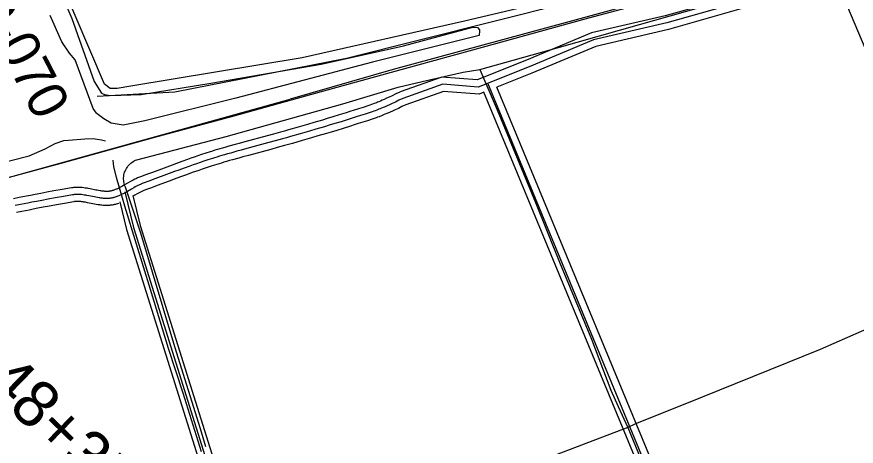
# Model space of a CAD drawing. Extents: x 3424494 to 3462436, y 522220 to 547718.
# Drawn here: x 3445735 to 3447526, y 536899 to 537815 of the extents above; entities that cross this region are included whole.
import ezdxf

# ---------------------------------------------------------------- set-up
doc = ezdxf.new("R2010")
doc.units = 0
for name, color, linetype in [('V-DTCH-CNTR', 7, 'Continuous'), ('V-RAIL-TRAK', 7, 'Continuous'), ('V-RIVR-RANG-IDEN', 7, 'Continuous'), ('V-ROAD-CNTR', 7, 'Continuous'), ('V-SITE-VEGE', 7, 'Continuous'), ('V-SURV-IDEN', 7, 'Continuous'), ('V-TOPO-SHOR', 7, 'Continuous')]:
    doc.layers.add(name, color=color, linetype=linetype)

msp = doc.modelspace()

# ---------------------------------------------------------------- linework, layer by layer
at = {"layer": 'V-DTCH-CNTR'}
for points in [[(3446952.5, 537868.9), (3446689.4, 537806.1), (3446343.6, 537728.1), (3445977.9, 537667.6), (3445948.6, 537662.5), (3445933.9, 537662.7), (3445922, 537672.1), (3445859.4, 537817.9), (3445819, 537914.2)], [(3445966.5, 537451.9), (3445965.3, 537454.6), (3445964.3, 537457.4), (3445963.6, 537460.3), (3445963, 537463.2), (3445962.6, 537466.1), (3445962.4, 537469.1), (3445962.5, 537472.1), (3445962.7, 537475), (3445963.2, 537478), (3445963.8, 537480.9), (3445964.6, 537483.7), (3445965.7, 537486.5), (3445966.9, 537489.2), (3445968.3, 537491.8), (3445969.9, 537494.3), (3445971.6, 537496.7), (3445973.6, 537499), (3445975.6, 537501.1), (3445977.8, 537503.1), (3445980.1, 537505), (3445982.6, 537506.6), (3445985.2, 537508.1), (3445987.8, 537509.4), (3445990.6, 537510.6), (3446181, 537560.1), (3446430.5, 537629.8), (3446547.9, 537665.4), (3446599.4, 537677.4), (3446686.9, 537697.4), (3446722.3, 537703.3), (3446887.7, 537749.6), (3447062.8, 537799.2), (3447259.3, 537855.1)], [(3446722.3, 537703.3), (3446759.6, 537617), (3446840.9, 537419.4), (3446892.4, 537292.1), (3446960.9, 537127.8), (3447002.1, 537019.3), (3447017.7, 536983.8), (3447038.1, 536939.3), (3447093.7, 536804.3)], [(3446138, 536897.8), (3446126.6, 536936.7), (3446071.4, 537111.2), (3445999.5, 537353.8), (3445966.5, 537451.9)], [(3447776.2, 537243.5), (3447710.7, 537220.7), (3447448.5, 537105.7), (3447196.7, 537004.3), (3447053.2, 536946.5), (3447038.1, 536939.3), (3446840.8, 536864.1), (3446567.5, 536742.3), (3446307.5, 536640.3), (3446227.5, 536616.2)]]:
    msp.add_lwpolyline(points, dxfattribs=at)
at = {"layer": 'V-RAIL-TRAK'}
msp.add_lwpolyline([(3444367.5, 537108.2), (3444388.5, 537112.4), (3444418.5, 537121.1), (3444573, 537158.6), (3444775.5, 537213.6), (3444813.8, 537222.9), (3444921, 537253.2), (3445019.8, 537280), (3445039.3, 537286.8), (3445192.4, 537327), (3445396.3, 537384.1), (3445436, 537394.1), (3445450.6, 537398.1), (3445628.8, 537449.2), (3445829.3, 537502.9), (3446029, 537558.6), (3446195.4, 537603.6), (3446377, 537653.9), (3446554.5, 537702.9), (3446736.2, 537752.6), (3446954.7, 537813), (3447056.4, 537840.5), (3447223.9, 537886.1)], dxfattribs=at)
at = {"layer": 'V-ROAD-CNTR'}
for points in [[(3454587.9, 539924.9), (3453989.4, 539762.1), (3453505.7, 539625.2), (3453175.1, 539534.2), (3452812.1, 539434.3), (3452467.4, 539337.3), (3452086.2, 539233.3), (3451768.7, 539146.2), (3451376.2, 539037.2), (3450905.9, 538905.7), (3450336.3, 538743.4), (3450011.3, 538655.3), (3449598.3, 538548.8), (3449175.7, 538434.1), (3448832.8, 538335.3), (3448422.1, 538223.4), (3448027.1, 538112.2), (3447666.6, 538015.6), (3447204.8, 537885.2), (3446912.5, 537804.7), (3446537.3, 537702.9), (3446317.5, 537640)], [(3447482.6, 537910.4), (3447292, 537866.8), (3447117.6, 537817.3), (3446960.5, 537781), (3446821.8, 537722.7), (3446716.5, 537681), (3446641.2, 537686.6), (3446552.3, 537655.2)], [(3447499.1, 537895.7), (3447501.6, 537899.4), (3447295.7, 537852.3), (3447121.3, 537802.8), (3446965.1, 537766.6), (3446827.5, 537708.8), (3446718.8, 537665.7), (3446643.2, 537671.4), (3446558.3, 537641.4)], [(3447491.4, 537881.6), (3447299.4, 537837.8), (3447125.1, 537788.2), (3446969.7, 537752.3), (3446833.1, 537694.9), (3446758.9, 537665.5)], [(3448394.5, 535724.2), (3448339.9, 535852.8), (3448075.6, 536468.9), (3447788, 537173.7), (3447498, 537860.1)], [(3448228.2, 534065.4), (3447737.6, 535254.6), (3447163.6, 536648.5), (3446739.2, 537673.8)], [(3446731, 537654.4), (3446721.1, 537650.5), (3446645.2, 537656.2), (3446564.3, 537627.7)], [(3447743.4, 535280), (3447177.4, 536654.2), (3446758.9, 537665.5)], [(3444350.2, 537106.1), (3445166, 537319.6), (3446317.5, 537640)], [(3446551.7, 537654.9), (3446543.2, 537650.8), (3446535.7, 537647.2), (3446529.2, 537644.2), (3446523.6, 537641.6), (3446518.6, 537639.3), (3446514.3, 537637.4), (3446510.5, 537635.8), (3446507.1, 537634.4), (3446504.2, 537633.2), (3446501.7, 537632.2), (3446497.2, 537630.4), (3446493.8, 537629.2), (3446491.3, 537628.3), (3446487.5, 537626.9), (3446483.7, 537625.6), (3446473.2, 537622.2), (3446463.4, 537619), (3446454.1, 537616.1), (3446445.4, 537613.3), (3446437.3, 537610.8), (3446422, 537606), (3446408.6, 537601.9), (3446396.9, 537598.4), (3446386.6, 537595.3), (3446368.6, 537590), (3446355.1, 537586), (3446334.8, 537580.1), (3446314.5, 537574.3), (3446305.7, 537571.8), (3446297.5, 537569.5), (3446282.1, 537565.3), (3446268.6, 537561.6), (3446221.1, 537548.8), (3446209.2, 537545.5), (3446200.3, 537543.1), (3446186.9, 537539.3), (3446180.2, 537537.4), (3446173.5, 537535.5), (3446167.9, 537533.9), (3446162.5, 537532.3), (3446157.2, 537530.7), (3446152.1, 537529.1), (3446147.2, 537527.6), (3446137.8, 537524.5), (3446128.9, 537521.6), (3446120.7, 537518.8), (3446112.9, 537516.2), (3446105.7, 537513.6), (3446098.9, 537511.3), (3446086.3, 537506.7), (3446075.3, 537502.7), (3446065.7, 537499.2), (3446048.9, 537492.9), (3446023.8, 537483.6), (3446011.3, 537478.9), (3445998.7, 537474.3), (3445996.5, 537473.5), (3445994.3, 537472.6), (3445992.2, 537471.7), (3445990.2, 537470.8), (3445988.3, 537469.9), (3445986.5, 537469), (3445983.1, 537467.3), (3445979.9, 537465.6), (3445977, 537464), (3445971.8, 537461.1), (3445963, 537456), (3445959.8, 537454.2), (3445957, 537452.6), (3445954.6, 537451.4), (3445952.5, 537450.3), (3445950.7, 537449.4), (3445949.1, 537448.7), (3445947.8, 537448.1), (3445946.6, 537447.6), (3445944.5, 537446.7), (3445942.9, 537446.1), (3445941.8, 537445.7), (3445940, 537445.1), (3445938.3, 537444.6), (3445937.3, 537444.3), (3445936.4, 537444), (3445935.4, 537443.8), (3445934.5, 537443.7), (3445933.6, 537443.5), (3445932.5, 537443.3)], [(3446558.3, 537641.4), (3446549.7, 537637.3), (3446542.2, 537633.7), (3446535.6, 537630.6), (3446529.8, 537627.9), (3446524.7, 537625.6), (3446520.2, 537623.7), (3446516.3, 537622), (3446512.9, 537620.5), (3446509.9, 537619.3), (3446507.2, 537618.2), (3446502.6, 537616.4), (3446499, 537615.1), (3446496.4, 537614.2), (3446492.4, 537612.8), (3446488.4, 537611.4), (3446477.9, 537608), (3446468, 537604.8), (3446458.7, 537601.8), (3446449.9, 537599), (3446441.8, 537596.5), (3446426.4, 537591.7), (3446413, 537587.6), (3446401.2, 537584), (3446390.9, 537580.9), (3446372.9, 537575.6), (3446359.3, 537571.6), (3446339, 537565.7), (3446318.6, 537559.9), (3446309.8, 537557.4), (3446301.6, 537555.1), (3446286.1, 537550.8), (3446272.5, 537547.1), (3446225, 537534.3), (3446213.2, 537531.1), (3446204.3, 537528.6), (3446191, 537524.9), (3446184.3, 537523), (3446177.6, 537521.1), (3446172.1, 537519.5), (3446166.8, 537517.9), (3446161.6, 537516.3), (3446156.6, 537514.8), (3446151.8, 537513.3), (3446142.4, 537510.3), (3446133.7, 537507.4), (3446125.5, 537504.6), (3446117.8, 537502), (3446110.7, 537499.5), (3446104, 537497.1), (3446091.4, 537492.6), (3446080.4, 537488.6), (3446070.9, 537485.1), (3446054.1, 537478.9), (3446029, 537469.5), (3446016.5, 537464.9), (3446004, 537460.3), (3446002, 537459.5), (3446000.1, 537458.7), (3445998.2, 537457.9), (3445996.5, 537457.1), (3445994.8, 537456.4), (3445993.1, 537455.6), (3445990, 537454), (3445987.1, 537452.4), (3445984.3, 537450.9), (3445979.3, 537448), (3445970.4, 537442.9), (3445967, 537441), (3445964.1, 537439.4), (3445961.5, 537438.1), (3445959.2, 537436.9), (3445957.2, 537435.9), (3445955.4, 537435.1), (3445953.8, 537434.4), (3445952.5, 537433.8), (3445950, 537432.8), (3445948.2, 537432.1), (3445946.8, 537431.6), (3445944.7, 537430.8), (3445942.5, 537430.2), (3445941.2, 537429.8), (3445939.8, 537429.5), (3445938.5, 537429.2), (3445937.2, 537428.9), (3445935.9, 537428.7), (3445934.7, 537428.5)], [(3447715.7, 535268.6), (3447149.7, 536642.8), (3446731, 537654.4)], [(3446564.8, 537628), (3446556.2, 537623.8), (3446548.6, 537620.1), (3446541.9, 537617), (3446536, 537614.2), (3446530.8, 537611.9), (3446526.2, 537609.9), (3446522.2, 537608.2), (3446518.6, 537606.7), (3446515.5, 537605.4), (3446512.7, 537604.3), (3446507.9, 537602.4), (3446504.2, 537601), (3446501.5, 537600), (3446497.3, 537598.6), (3446493.1, 537597.2), (3446482.5, 537593.7), (3446472.5, 537590.5), (3446463.2, 537587.5), (3446454.5, 537584.7), (3446446.2, 537582.1), (3446430.8, 537577.4), (3446417.3, 537573.2), (3446405.5, 537569.7), (3446395.2, 537566.6), (3446377.1, 537561.2), (3446363.5, 537557.2), (3446343.1, 537551.3), (3446322.7, 537545.4), (3446313.9, 537542.9), (3446305.6, 537540.6), (3446290, 537536.3), (3446276.4, 537532.6), (3446229, 537519.8), (3446217.1, 537516.6), (3446208.3, 537514.2), (3446195, 537510.5), (3446188.4, 537508.6), (3446181.8, 537506.7), (3446176.4, 537505.1), (3446171.1, 537503.5), (3446166, 537502), (3446161.1, 537500.5), (3446156.3, 537499), (3446147.1, 537496), (3446138.4, 537493.1), (3446130.3, 537490.4), (3446122.7, 537487.8), (3446115.6, 537485.3), (3446109, 537483), (3446096.5, 537478.5), (3446085.6, 537474.5), (3446076.1, 537471), (3446059.3, 537464.8), (3446034.3, 537455.5), (3446021.7, 537450.8), (3446009.2, 537446.2), (3446007.4, 537445.5), (3446005.8, 537444.9), (3446004.2, 537444.2), (3446002.7, 537443.5), (3446001.2, 537442.8), (3445999.8, 537442.1), (3445996.9, 537440.7), (3445994.2, 537439.2), (3445991.6, 537437.8), (3445986.7, 537435), (3445984.1, 537433.5)], [(3445932.8, 537443.4), (3445931.7, 537443.2), (3445930.8, 537443.1), (3445929.9, 537443.1), (3445929, 537443), (3445928.1, 537443), (3445926.2, 537442.9), (3445924.4, 537443), (3445922.6, 537443), (3445920.9, 537443.2), (3445919.1, 537443.3), (3445917.4, 537443.5), (3445915.7, 537443.7), (3445914, 537443.9), (3445912.4, 537444.2), (3445909.1, 537444.8), (3445906, 537445.3), (3445903, 537445.9), (3445891.3, 537448.3), (3445886.7, 537449.2), (3445884.6, 537449.6), (3445882.6, 537449.9), (3445880.7, 537450.2), (3445877.3, 537450.7), (3445874.2, 537451), (3445871.4, 537451.3), (3445868.9, 537451.4), (3445866.8, 537451.5), (3445864.9, 537451.5), (3445863.2, 537451.5), (3445861.6, 537451.5), (3445859.1, 537451.4), (3445857.1, 537451.2), (3445855.5, 537451.1), (3445853.3, 537450.8), (3445851.2, 537450.5), (3445831.3, 537447), (3445813.9, 537443.9), (3445798.8, 537441.1), (3445785.5, 537438.6), (3445773.9, 537436.4), (3445763.8, 537434.5), (3445754.9, 537432.7), (3445739.4, 537429.7), (3445727.7, 537427.3)], [(3445964.7, 537442.3), (3445983.2, 537366), (3446207.9, 536649.8), (3446423.8, 535960.9), (3446522.9, 535639.9), (3446703.8, 535084.4), (3446780.3, 534847)], [(3445934.7, 537428.5), (3445933.4, 537428.3), (3445932.2, 537428.2), (3445931, 537428.1), (3445929.8, 537428), (3445928.6, 537428), (3445926.3, 537427.9), (3445924, 537428), (3445921.8, 537428.1), (3445919.7, 537428.2), (3445917.7, 537428.4), (3445915.7, 537428.6), (3445913.7, 537428.8), (3445911.8, 537429.1), (3445910, 537429.4), (3445906.5, 537430), (3445903.2, 537430.6), (3445900, 537431.2), (3445888.4, 537433.6), (3445884, 537434.5), (3445882.1, 537434.8), (3445880.3, 537435.1), (3445878.6, 537435.3), (3445875.4, 537435.8), (3445872.7, 537436.1), (3445870.3, 537436.3), (3445868.2, 537436.4), (3445866.4, 537436.5), (3445864.8, 537436.5), (3445863.4, 537436.5), (3445862.1, 537436.5), (3445860, 537436.4), (3445858.4, 537436.3), (3445857.2, 537436.2), (3445855.4, 537435.9), (3445853.6, 537435.7), (3445833.9, 537432.2), (3445816.6, 537429.1), (3445801.5, 537426.3), (3445788.3, 537423.9), (3445776.8, 537421.7), (3445766.6, 537419.7), (3445757.8, 537418), (3445742.3, 537415), (3445730.7, 537412.6)], [(3445982.2, 537433.9), (3445997.7, 537370), (3446222.2, 536654.3), (3446438.1, 535965.3), (3446537.2, 535644.4), (3446718, 535089), (3446790, 534865.8)], [(3445936.5, 537413.6), (3445935.1, 537413.4), (3445933.6, 537413.3), (3445932.1, 537413.1), (3445930.6, 537413.1), (3445929.1, 537413), (3445926.3, 537412.9), (3445923.6, 537413), (3445921, 537413.1), (3445918.6, 537413.2), (3445916.2, 537413.5), (3445913.9, 537413.7), (3445911.7, 537414), (3445909.6, 537414.3), (3445907.6, 537414.6), (3445903.8, 537415.2), (3445900.3, 537415.9), (3445897.1, 537416.5), (3445885.5, 537418.9), (3445881.3, 537419.7), (3445879.5, 537420), (3445877.9, 537420.3), (3445876.4, 537420.5), (3445873.6, 537420.9), (3445871.2, 537421.2), (3445869.2, 537421.3), (3445867.4, 537421.4), (3445865.9, 537421.5), (3445864.6, 537421.5), (3445863.5, 537421.5), (3445862.6, 537421.5), (3445860.9, 537421.4), (3445859.7, 537421.3), (3445858.9, 537421.2), (3445857.5, 537421.1), (3445856.1, 537420.9), (3445836.5, 537417.4), (3445819.3, 537414.3), (3445804.2, 537411.6), (3445791.1, 537409.1), (3445779.6, 537406.9), (3445769.5, 537405), (3445760.7, 537403.3), (3445745.3, 537400.2), (3445733.7, 537397.9)], [(3445952.4, 537417.6), (3445951.8, 537417.4), (3445949.3, 537416.6), (3445946.8, 537415.8), (3445945, 537415.3), (3445943.3, 537414.9), (3445941.6, 537414.5), (3445939.9, 537414.1), (3445938.3, 537413.9), (3445936.9, 537413.7)], [(3445954.4, 537420.9), (3445968.8, 537362), (3446193.6, 536645.3), (3446409.5, 535956.4), (3446508.6, 535635.3), (3446689.5, 535079.8), (3446763.3, 534850.9)]]:
    msp.add_lwpolyline(points, dxfattribs=at)
at = {"layer": 'V-SITE-VEGE'}
msp.add_lwpolyline([(3445814.5, 537900.9), (3445851.7, 537812.1), (3445899.5, 537677.6), (3445915.1, 537652.5), (3445922, 537649.7), (3445934.4, 537647.5), (3446000.1, 537649.7), (3446148.2, 537673.8), (3446384.2, 537714.5), (3446559.4, 537753.6), (3446707.7, 537793), (3446717.4, 537792.9), (3446722.1, 537788), (3446721.4, 537785.2), (3446721.3, 537775.5), (3446493.5, 537719), (3446201.8, 537642.2), (3446007.9, 537593.6), (3445961.5, 537584.4), (3445935.9, 537588.8), (3445920.1, 537597.9), (3445905.7, 537608.4), (3445904.4, 537609.8), (3445897.5, 537619.5), (3445859.1, 537723.5), (3445846.8, 537738.2), (3445830.5, 537761.8), (3445805.4, 537818)], dxfattribs=at)
at = {"layer": 'V-TOPO-SHOR'}
for points in [[(3447066.5, 537884.9), (3446438.2, 537726.4), (3446071.8, 537654.9), (3445905.9, 537645.4)], [(3445618.1, 537696.4), (3445664.5, 537520.3), (3445670.5, 537506.5), (3445671.9, 537502.4), (3445675.3, 537499.6), (3445678.7, 537499.3), (3445682.8, 537499.5), (3445724.3, 537509.7), (3445760.6, 537518.9), (3445795, 537533.5), (3445816.6, 537544.9), (3445835, 537551.6), (3445845.1, 537552.2), (3445879.6, 537554.9), (3445897.3, 537556.1), (3445905.7, 537554.2), (3445915.5, 537552.9), (3445923.8, 537551)], [(3445939.2, 537509.5), (3445941.1, 537495.5), (3445946.8, 537473.3), (3445964.3, 537412.5), (3445989.2, 537330.8), (3446019.4, 537234.4), (3446057.3, 537108.7), (3446088.5, 537013.2), (3446128.2, 536887.9)]]:
    msp.add_lwpolyline(points, dxfattribs=at)

# ---------------------------------------------------------------- texts
at = {"layer": 'V-RIVR-RANG-IDEN'}
msp.add_text('D-070', height=83, rotation=297.3503, dxfattribs=at).set_placement((3445638.2, 537859.3))
at = {"layer": 'V-SURV-IDEN'}
msp.add_text('1048+35.0', height=100, rotation=315.8301, dxfattribs=at).set_placement((3445554.3, 537135.8))

doc.saveas('drawing.dxf')
